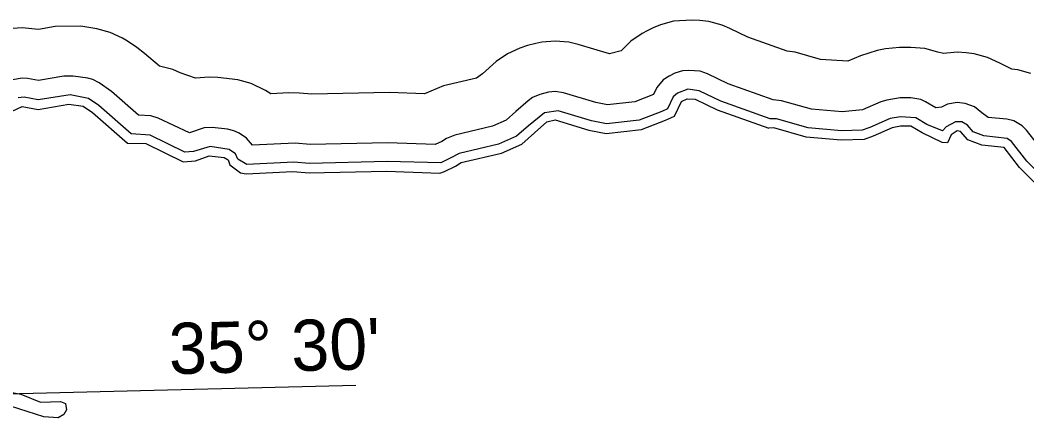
# Model space of a CAD drawing. Extents: x 2532689 to 2764727, y 536648 to 732970.
# Drawn here: x 2724345 to 2737137, y 645411 to 650529 of the extents above; entities that cross this region are included whole.
import ezdxf

# ---------------------------------------------------------------- set-up
doc = ezdxf.new("R2010")
doc.units = 0
for name, color, linetype in [('Exist Hydrographic Buffer Line', 7, 'Continuous'), ('Exist Hydrographic River Shore', 7, 'Continuous'), ('Map Preparation Longitude Latitude Label', 7, 'Continuous'), ('Map Preparation Longitude Latitude Lines', 7, 'Continuous')]:
    doc.layers.add(name, color=color, linetype=linetype)

msp = doc.modelspace()

# ---------------------------------------------------------------- linework, layer by layer
at = {"layer": 'Exist Hydrographic Buffer Line'}
for points in [[(2733096, 650510), (2732980, 650524), (2732880, 650529), (2732649, 650516), (2732480, 650471), (2732387, 650431), (2732313, 650395), (2732248, 650361), (2732106, 650261), (2731982, 650138), (2731834, 650100), (2731437, 650220), (2731319, 650248), (2731145, 650263), (2730972, 650248), (2730899, 650232), (2730791, 650205), (2730695, 650175), (2730538, 650102), (2730395, 650002), (2730219, 649846), (2730142, 649790), (2729724, 649693), (2729485, 649594), (2729040, 649611), (2728050, 649589), (2727895, 649602), (2727759, 649605), (2727530, 649593), (2727464, 649636), (2727281, 649724), (2727113, 649769), (2726858, 649800), (2726746, 649806), (2726573, 649791), (2726380, 649860), (2726284, 649900), (2726116, 649946), (2725926, 650105), (2725827, 650181), (2725709, 650262), (2725647, 650300), (2725489, 650374), (2725321, 650419), (2725117, 650451), (2724791, 650448), (2724580, 650411), (2724372, 650432), (2724199, 650417)], [(2737189, 649852), (2737021, 649897), (2736945, 649908), (2736792, 649983), (2736635, 650056), (2736466, 650101), (2736366, 650115), (2736250, 650121), (2736077, 650106), (2736007, 650123), (2735839, 650168), (2735665, 650183), (2735517, 650181), (2735343, 650163), (2735235, 650142), (2735023, 650076), (2734862, 650006), (2734517, 650031), (2734192, 650122), (2734093, 650133), (2733590, 650312), (2733362, 650424), (2733265, 650465), (2733096, 650510)], [(2736970, 649251), (2736883, 649271), (2736647, 649294), (2736564, 649353), (2736473, 649428), (2736355, 649471), (2736250, 649481), (2736127, 649460), (2736052, 649422), (2735980, 649414), (2735850, 649492), (2735788, 649521), (2735665, 649543), (2735527, 649541), (2735356, 649514), (2735280, 649490), (2735049, 649389), (2734790, 649363), (2734401, 649399), (2734020, 649505), (2733915, 649518), (2733341, 649721), (2733081, 649849), (2732985, 649880), (2732843, 649891), (2732760, 649886), (2732666, 649855), (2732592, 649819), (2732517, 649771), (2732437, 649675), (2732392, 649584), (2732154, 649492), (2731807, 649453), (2731661, 649482), (2731250, 649607), (2731145, 649623), (2731057, 649612), (2730949, 649585), (2730857, 649547), (2730799, 649505), (2730644, 649367), (2730522, 649259), (2730347, 649181), (2729869, 649069), (2729761, 649025), (2729703, 648989), (2729620, 648949), (2729016, 648971), (2728030, 648949), (2727841, 648965), (2727296, 648940), (2727221, 649029), (2727128, 649091), (2727062, 649123), (2726980, 649142), (2726787, 649164), (2726684, 649161), (2726496, 649098), (2726100, 649284), (2726005, 649315), (2725847, 649322), (2725504, 649624), (2725349, 649732), (2725270, 649773), (2725203, 649790), (2725019, 649819), (2724901, 649818), (2724576, 649761), (2724439, 649786), (2724372, 649793), (2724249, 649771)], [(2737340, 648529), (2737136, 648737), (2736942, 648986), (2736888, 649025), (2736591, 649058), (2736457, 649110), (2736383, 649195), (2736313, 649235), (2736230, 649239), (2736110, 649172), (2736067, 649122), (2735866, 649203), (2735727, 649286), (2735531, 649301), (2735402, 649278), (2735140, 649166), (2735046, 649131), (2734782, 649123), (2734357, 649162), (2733956, 649274), (2733876, 649277), (2733248, 649500), (2732975, 649633), (2732829, 649651), (2732696, 649603), (2732644, 649555), (2732571, 649402), (2732498, 649368), (2732212, 649257), (2731797, 649210), (2731603, 649249), (2731180, 649378), (2731008, 649352), (2730803, 649188), (2730653, 649055), (2730425, 648952), (2729923, 648836), (2729819, 648778), (2729691, 648717), (2729007, 648731), (2728023, 648708), (2727821, 648726), (2727227, 648696), (2727112, 648761), (2727081, 648831), (2727002, 648886), (2726760, 648925), (2726548, 648861), (2726438, 648853), (2725995, 649069), (2725755, 649084), (2725345, 649444), (2725215, 649534), (2724982, 649582), (2724574, 649517), (2724394, 649550), (2724321, 649541)], [(2737317, 648895), (2737132, 649133), (2737079, 649188), (2736970, 649251)]]:
    msp.add_lwpolyline(points, dxfattribs=at)
at = {"layer": 'Exist Hydrographic River Shore'}
for points in [[(2724182, 649343), (2724372, 649433), (2724573, 649395), (2724963, 649463), (2725147, 649434), (2725266, 649354), (2725709, 648964), (2725942, 648961), (2726415, 648730), (2726573, 648743), (2726746, 648806), (2726939, 648784), (2726989, 648754), (2727008, 648689), (2727143, 648589), (2727219, 648576), (2727810, 648606), (2728019, 648588), (2729002, 648612), (2729678, 648586), (2729736, 648605), (2729876, 648673), (2729950, 648719), (2730463, 648838), (2730719, 648954), (2730882, 649098), (2731037, 649236), (2731145, 649263), (2731573, 649133), (2731791, 649089), (2732240, 649140), (2732545, 649257), (2732661, 649311), (2732748, 649495), (2732822, 649531), (2732922, 649525), (2733201, 649389), (2733857, 649156)], [(2737269, 648430), (2737045, 648658), (2736847, 648912), (2736563, 648940), (2736386, 649009), (2736293, 649116), (2736250, 649121), (2736176, 649072), (2736129, 648969), (2736062, 648976), (2735809, 649097), (2735665, 649183), (2735532, 649181), (2735425, 649160), (2735185, 649055), (2735069, 649011), (2734778, 649003), (2734335, 649044), (2733923, 649159), (2733857, 649156)], [(2724019, 645841), (2724352, 645777), (2724605, 645676), (2724856, 645682), (2724922, 645659), (2724932, 645577), (2724900, 645517), (2724826, 645474), (2724644, 645487), (2724222, 645624), (2723738, 645663), (2723639, 645627), (2723422, 645638), (2723087, 645690), (2722529, 645674), (2722352, 645745), (2722272, 645798)]]:
    msp.add_lwpolyline(points, dxfattribs=at)
at = {"layer": 'Map Preparation Longitude Latitude Lines'}
msp.add_lwpolyline([(2708904, 645411), (2719208, 645657), (2728612, 645890)], dxfattribs=at)

# ---------------------------------------------------------------- texts
at = {"layer": 'Map Preparation Longitude Latitude Label'}
msp.add_text("35° 30'", height=650, rotation=1.4189, dxfattribs=at).set_placement((2726241, 646029))

doc.saveas('drawing.dxf')
